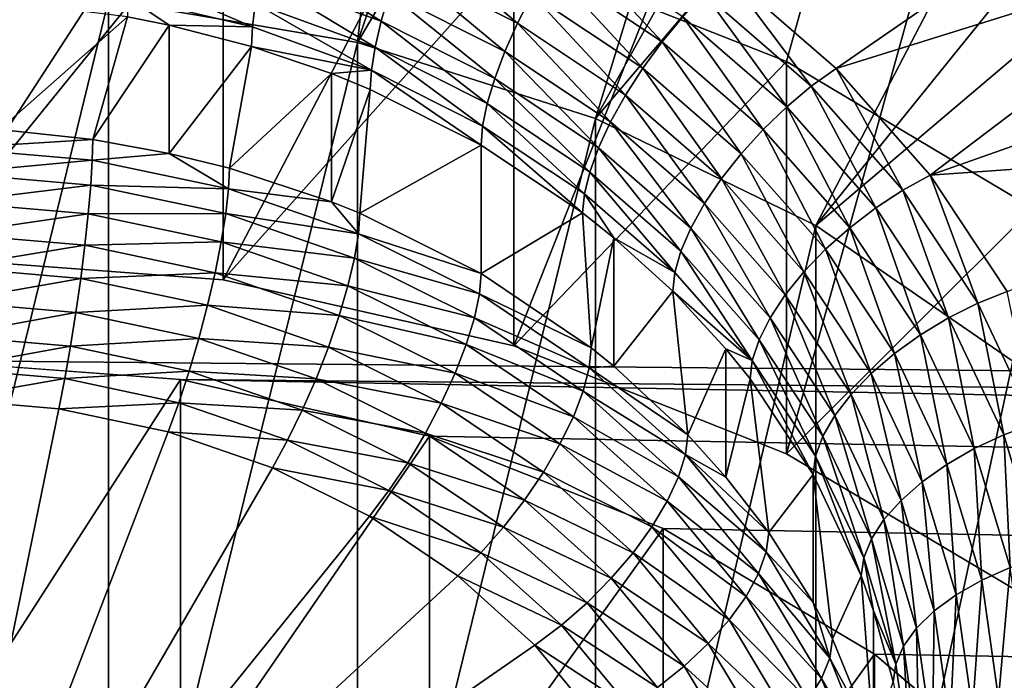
# Model space of a CAD drawing. Extents: x 4 to 899, y 7 to 454.
# Tile 621 of 656: x 319.073 to 320.071, y 335.628 to 336.297. Entities that reach past the tile are written whole.
import ezdxf

# ---------------------------------------------------------------- set-up
doc = ezdxf.new("R2010")
doc.units = 0

msp = doc.modelspace()

# ---------------------------------------------------------------- linework, layer by layer
for points in [[(6.475002, 9.661072, 439.718628), (897.474976, 453.190216, 162.570862), (6.475001, 453.190216, 162.570862)], [(897.474976, 9.661072, 439.718628), (897.474976, 453.190216, 162.570862), (6.475002, 9.661072, 439.718628)], [(5.474985, 119.231735, 365.355408), (5.474985, 449.692596, 158.860535), (380.81134, 450.540619, 158.330627)], [(5.474985, 119.231735, 365.355408), (380.81134, 450.540619, 158.330627), (380.81134, 119.231735, 365.355408)], [(5.474985, 260.570923, 277.036865), (423.928986, 260.570923, 277.036865), (5.474985, 404.455475, 187.127823)], [(5.474985, 404.455475, 187.127823), (423.928986, 260.570923, 277.036865), (423.928986, 404.455475, 187.127823)], [(423.928986, 404.450165, 187.119339), (423.928986, 260.565613, 277.028381), (5.474985, 404.450165, 187.119339)], [(5.474985, 404.450165, 187.119339), (423.928986, 260.565613, 277.028381), (5.474985, 260.565613, 277.028381)], [(288.342865, 262.483551, 0.897724), (288.342865, 341.958557, 0.897724), (323.096436, 262.483551, 0.897724)], [(323.096436, 262.483551, 0.897724), (288.342865, 341.958557, 0.897724), (323.096436, 341.958557, 0.897724)], [(288.342865, 341.958557, 1.697724), (288.342865, 262.483551, 1.697724), (323.096436, 262.483551, 1.697724)], [(288.342865, 341.958557, 1.697724), (323.096436, 262.483551, 1.697724), (323.096436, 341.958557, 1.697724)], [(302.224976, 338.955231, 153.64238), (318.100006, 336.254669, 155.32988), (320.600006, 338.955231, 153.64238)], [(320.600006, 338.955231, 153.64238), (318.100006, 336.254669, 155.32988), (318.376434, 336.363983, 155.261566)], [(320.600006, 338.955231, 153.64238), (319.573517, 336.363983, 155.261566), (319.849976, 336.254669, 155.32988)], [(320.600006, 338.955231, 153.64238), (319.849976, 336.254669, 155.32988), (320.099854, 336.106293, 155.422607)], [(320.600006, 338.5578, 153.006348), (318.376434, 335.966553, 154.625534), (302.224976, 338.5578, 153.006348)], [(320.600006, 338.5578, 153.006348), (318.671112, 336.033508, 154.583694), (318.376434, 335.966553, 154.625534)], [(318.975006, 336.056061, 154.569611), (318.671112, 336.033508, 154.583694), (320.600006, 338.5578, 153.006348)], [(320.600006, 338.5578, 153.006348), (319.27887, 336.033508, 154.583694), (318.975006, 336.056061, 154.569611)], [(320.600006, 338.5578, 153.006348), (319.573517, 335.966553, 154.625534), (319.27887, 336.033508, 154.583694)], [(319.849976, 335.857239, 154.693848), (319.573517, 335.966553, 154.625534), (320.600006, 338.5578, 153.006348)], [(320.600006, 338.5578, 153.006348), (320.099854, 335.708832, 154.786575), (319.849976, 335.857239, 154.693848)], [(584.714539, 335.932465, 154.842499), (606.974976, 338.326324, 153.346664), (296.974976, 338.326324, 153.346664)], [(583.497803, 334.900604, 155.487274), (583.56543, 335.114807, 155.353455), (296.974976, 338.326324, 153.346664)], [(583.56543, 335.114807, 155.353455), (583.675964, 335.315765, 155.227875), (296.974976, 338.326324, 153.346664)], [(296.974976, 338.326324, 153.346664), (583.675964, 335.315765, 155.227875), (583.825928, 335.497375, 155.11438)], [(296.974976, 338.326324, 153.346664), (583.825928, 335.497375, 155.11438), (584.010803, 335.654175, 155.016403)], [(584.010803, 335.654175, 155.016403), (584.224976, 335.781372, 154.936935), (296.974976, 338.326324, 153.346664)], [(296.974976, 338.326324, 153.346664), (584.224976, 335.781372, 154.936935), (584.461975, 335.875061, 154.878372)], [(296.974976, 338.326324, 153.346664), (584.461975, 335.875061, 154.878372), (584.714539, 335.932465, 154.842499)], [(584.714539, 333.426971, 156.408112), (584.461975, 333.484375, 156.372253), (296.974976, 338.326324, 153.346664)], [(296.974976, 338.326324, 153.346664), (584.461975, 333.484375, 156.372253), (584.224976, 333.578064, 156.31369)], [(296.974976, 338.326324, 153.346664), (584.224976, 333.578064, 156.31369), (584.010803, 333.705261, 156.234222)], [(583.56543, 334.244629, 155.897171), (583.497803, 334.458832, 155.763336), (296.974976, 338.326324, 153.346664)], [(296.974976, 338.326324, 153.346664), (583.497803, 334.458832, 155.763336), (583.474976, 334.679718, 155.625305)], [(296.974976, 338.326324, 153.346664), (583.474976, 334.679718, 155.625305), (583.497803, 334.900604, 155.487274)], [(296.974976, 338.326324, 153.346664), (318.974976, 335.951782, 154.830429), (584.714539, 333.426971, 156.408112)], [(584.010803, 333.705261, 156.234222), (583.825928, 333.862061, 156.136246), (296.974976, 338.326324, 153.346664)], [(296.974976, 338.326324, 153.346664), (583.825928, 333.862061, 156.136246), (583.675964, 334.043671, 156.022751)], [(296.974976, 338.326324, 153.346664), (583.675964, 334.043671, 156.022751), (583.56543, 334.244629, 155.897171)], [(606.974976, 337.902405, 152.668213), (319.235474, 335.508514, 154.164062), (296.974976, 337.902405, 152.668213)], [(296.974976, 337.902405, 152.668213), (319.235474, 335.508514, 154.164062), (318.974976, 335.527863, 154.151993)], [(606.974976, 337.902405, 152.668213), (319.488007, 335.451141, 154.199936), (319.235474, 335.508514, 154.164062)], [(584.974976, 335.527863, 154.151993), (319.488007, 335.451141, 154.199936), (606.974976, 337.902405, 152.668213)], [(319.162689, 336.316925, 155.290985), (319.531067, 337.318268, 154.665268), (319.415161, 336.273926, 155.317841)], [(319.415161, 336.273926, 155.317841), (319.531067, 337.318268, 154.665268), (319.752136, 337.272705, 154.693741)], [(319.415161, 336.273926, 155.317841), (319.752136, 337.272705, 154.693741), (319.96817, 337.212219, 154.731552)], [(319.415161, 336.273926, 155.317841), (319.96817, 337.212219, 154.731552), (319.656189, 336.197174, 155.365814)], [(319.656189, 336.197174, 155.365814), (319.96817, 337.212219, 154.731552), (320.177765, 337.137177, 154.778442)], [(319.656189, 336.197174, 155.365814), (320.177765, 337.137177, 154.778442), (320.379547, 337.048065, 154.834122)], [(319.656189, 336.197174, 155.365814), (320.379547, 337.048065, 154.834122), (319.879608, 336.088593, 155.433655)], [(319.879608, 336.088593, 155.433655), (320.379547, 337.048065, 154.834122), (320.572205, 336.945465, 154.898224)], [(319.879608, 336.088593, 155.433655), (320.572205, 336.945465, 154.898224), (320.754547, 336.830078, 154.970337)], [(320.754547, 336.830078, 154.970337), (320.07959, 335.95105, 155.519608), (319.879608, 336.088593, 155.433655)], [(319.90033, 336.247803, 156.683762), (320.217682, 336.466888, 156.492661), (319.789001, 336.344482, 156.623352)], [(319.90033, 336.247803, 156.683762), (320.304749, 336.374207, 156.550568), (320.217682, 336.466888, 156.492661)], [(318.975006, 336.056061, 154.569611), (319.27887, 336.430939, 155.219742), (318.975006, 336.453491, 155.205643)], [(319.27887, 336.033508, 154.583694), (319.27887, 336.430939, 155.219742), (318.975006, 336.056061, 154.569611)], [(319.27887, 336.033508, 154.583694), (319.573517, 336.363983, 155.261566), (319.27887, 336.430939, 155.219742)], [(319.577209, 336.293701, 156.594406), (319.469299, 336.384613, 156.561493), (319.457397, 336.354004, 156.556732)], [(319.592072, 336.322845, 156.600098), (319.469299, 336.384613, 156.561493), (319.577209, 336.293701, 156.594406)], [(319.438904, 336.295532, 156.531845), (319.321808, 336.369568, 156.518311), (319.315735, 336.340271, 156.503891)], [(319.447174, 336.324036, 156.546753), (319.321808, 336.369568, 156.518311), (319.438904, 336.295532, 156.531845)], [(319.723877, 336.27478, 156.64859), (319.626434, 336.379242, 156.595795), (319.608643, 336.351624, 156.600571)], [(319.744904, 336.300232, 156.645157), (319.626434, 336.379242, 156.595795), (319.723877, 336.27478, 156.64859)], [(319.995819, 336.139648, 156.751358), (320.304749, 336.374207, 156.550568), (319.90033, 336.247803, 156.683762)], [(319.995819, 336.139648, 156.751358), (320.382233, 336.275635, 156.612167), (320.304749, 336.374207, 156.550568)], [(319.573517, 335.966553, 154.625534), (319.573517, 336.363983, 155.261566), (319.27887, 336.033508, 154.583694)], [(319.573517, 335.966553, 154.625534), (319.849976, 336.254669, 155.32988), (319.573517, 336.363983, 155.261566)], [(319.564453, 336.265015, 156.583633), (319.457397, 336.354004, 156.556732), (319.447174, 336.324036, 156.546753)], [(319.577209, 336.293701, 156.594406), (319.457397, 336.354004, 156.556732), (319.564453, 336.265015, 156.583633)], [(319.704315, 336.248016, 156.646866), (319.608643, 336.351624, 156.600571), (319.592072, 336.322845, 156.600098)], [(319.723877, 336.27478, 156.64859), (319.608643, 336.351624, 156.600571), (319.704315, 336.248016, 156.646866)], [(319.182251, 336.319916, 156.442856), (319.308563, 336.289856, 156.461639), (319.18396, 336.343781, 156.465897)], [(319.18396, 336.343781, 156.465897), (319.308563, 336.289856, 156.461639), (319.311279, 336.313446, 156.484833)], [(319.432831, 336.269318, 156.512421), (319.315735, 336.340271, 156.503891), (319.311279, 336.313446, 156.484833)], [(319.438904, 336.295532, 156.531845), (319.315735, 336.340271, 156.503891), (319.432831, 336.269318, 156.512421)], [(319.766815, 336.3237, 156.636673), (319.875092, 336.229645, 156.695435), (319.789001, 336.344482, 156.623352)], [(319.789001, 336.344482, 156.623352), (319.875092, 336.229645, 156.695435), (319.90033, 336.247803, 156.683762)], [(319.162689, 336.316925, 155.290985), (318.905365, 335.265167, 153.589844), (318.905365, 336.325012, 155.285934)], [(319.181702, 336.30011, 156.416229), (319.224182, 336.291656, 156.421509), (319.182251, 336.319916, 156.442856)], [(319.182251, 336.319916, 156.442856), (319.224182, 336.291656, 156.421509), (319.308563, 336.289856, 156.461639)], [(319.554138, 336.237579, 156.568069), (319.447174, 336.324036, 156.546753), (319.438904, 336.295532, 156.531845)], [(319.564453, 336.265015, 156.583633), (319.447174, 336.324036, 156.546753), (319.554138, 336.237579, 156.568069)], [(319.686737, 336.220673, 156.640045), (319.592072, 336.322845, 156.600098), (319.577209, 336.293701, 156.594406)], [(319.704315, 336.248016, 156.646866), (319.592072, 336.322845, 156.600098), (319.686737, 336.220673, 156.640045)], [(319.744904, 336.300232, 156.645157), (319.850189, 336.208801, 156.702301), (319.766815, 336.3237, 156.636673)], [(319.766815, 336.3237, 156.636673), (319.850189, 336.208801, 156.702301), (319.875092, 336.229645, 156.695435)], [(319.162689, 336.316925, 155.290985), (319.162689, 335.25708, 153.594894), (318.905365, 335.265167, 153.589844)], [(319.052216, 336.315887, 156.406372), (319.052216, 336.185883, 156.198303), (319.181702, 336.30011, 156.416229)], [(319.415161, 336.273926, 155.317841), (319.162689, 335.25708, 153.594894), (319.162689, 336.316925, 155.290985)], [(319.429138, 336.246063, 156.488998), (319.311279, 336.313446, 156.484833), (319.308563, 336.289856, 156.461639)], [(319.432831, 336.269318, 156.512421), (319.311279, 336.313446, 156.484833), (319.429138, 336.246063, 156.488998)], [(319.181702, 336.30011, 156.416229), (319.052216, 336.185883, 156.198303), (319.146637, 336.175812, 156.204575)], [(319.181702, 336.30011, 156.416229), (319.146637, 336.175812, 156.204575), (319.224182, 336.291656, 156.421509)], [(319.723877, 336.27478, 156.64859), (319.826294, 336.185822, 156.704163), (319.744904, 336.300232, 156.645157)], [(319.744904, 336.300232, 156.645157), (319.826294, 336.185822, 156.704163), (319.850189, 336.208801, 156.702301)], [(319.224182, 336.291656, 156.421509), (319.146637, 336.175812, 156.204575), (319.224182, 336.161652, 156.213425)], [(319.224182, 336.291656, 156.421509), (319.224182, 336.161652, 156.213425), (319.307648, 336.270111, 156.434967)], [(319.224182, 336.291656, 156.421509), (319.307648, 336.270111, 156.434967), (319.308563, 336.289856, 156.461639)], [(319.308563, 336.289856, 156.461639), (319.307648, 336.270111, 156.434967), (319.429138, 336.246063, 156.488998)], [(319.54657, 336.212097, 156.548172), (319.438904, 336.295532, 156.531845), (319.432831, 336.269318, 156.512421)], [(319.554138, 336.237579, 156.568069), (319.438904, 336.295532, 156.531845), (319.54657, 336.212097, 156.548172)], [(319.671661, 336.193542, 156.628296), (319.577209, 336.293701, 156.594406), (319.564453, 336.265015, 156.583633)], [(319.686737, 336.220673, 156.640045), (319.577209, 336.293701, 156.594406), (319.671661, 336.193542, 156.628296)], [(319.415161, 336.273926, 155.317841), (319.415161, 335.214081, 153.62175), (319.162689, 335.25708, 153.594894)], [(319.307648, 336.270111, 156.434967), (319.224182, 336.161652, 156.213425), (319.285095, 336.146606, 156.222839)], [(319.307648, 336.270111, 156.434967), (319.285095, 336.146606, 156.222839), (319.38855, 336.242493, 156.452225)], [(319.429138, 336.246063, 156.488998), (319.307648, 336.270111, 156.434967), (319.38855, 336.242493, 156.452225)], [(319.656189, 336.197174, 155.365814), (319.415161, 335.214081, 153.62175), (319.415161, 336.273926, 155.317841)], [(319.704315, 336.248016, 156.646866), (319.804047, 336.161377, 156.700989), (319.723877, 336.27478, 156.64859)], [(319.723877, 336.27478, 156.64859), (319.804047, 336.161377, 156.700989), (319.826294, 336.185822, 156.704163)], [(319.995819, 336.139648, 156.751358), (320.449554, 336.171814, 156.677048), (320.382233, 336.275635, 156.612167)], [(319.541931, 336.189331, 156.524475), (319.432831, 336.269318, 156.512421), (319.429138, 336.246063, 156.488998)], [(319.54657, 336.212097, 156.548172), (319.432831, 336.269318, 156.512421), (319.541931, 336.189331, 156.524475)], [(319.659485, 336.167328, 156.611969), (319.564453, 336.265015, 156.583633), (319.554138, 336.237579, 156.568069)], [(319.671661, 336.193542, 156.628296), (319.564453, 336.265015, 156.583633), (319.659485, 336.167328, 156.611969)], [(319.849976, 335.857239, 154.693848), (319.849976, 336.254669, 155.32988), (319.573517, 335.966553, 154.625534)], [(319.849976, 335.857239, 154.693848), (320.099854, 336.106293, 155.422607), (319.849976, 336.254669, 155.32988)], [(319.38855, 336.242493, 156.452225), (319.285095, 336.146606, 156.222839), (319.38855, 336.112488, 156.244156)], [(319.429138, 336.246063, 156.488998), (319.38855, 336.242493, 156.452225), (319.427887, 336.226471, 156.46225)], [(319.38855, 336.242493, 156.452225), (319.38855, 336.112488, 156.244156), (319.427887, 336.226471, 156.46225)], [(319.540375, 336.169861, 156.49762), (319.429138, 336.246063, 156.488998), (319.427887, 336.226471, 156.46225)], [(319.541931, 336.189331, 156.524475), (319.429138, 336.246063, 156.488998), (319.540375, 336.169861, 156.49762)], [(319.686737, 336.220673, 156.640045), (319.784088, 336.136139, 156.692856), (319.704315, 336.248016, 156.646866)], [(319.704315, 336.248016, 156.646866), (319.784088, 336.136139, 156.692856), (319.804047, 336.161377, 156.700989)], [(319.967987, 336.12442, 156.761185), (319.90033, 336.247803, 156.683762), (319.875092, 336.229645, 156.695435)], [(319.995819, 336.139648, 156.751358), (319.90033, 336.247803, 156.683762), (319.967987, 336.12442, 156.761185)], [(319.650513, 336.142792, 156.591492), (319.554138, 336.237579, 156.568069), (319.54657, 336.212097, 156.548172)], [(319.659485, 336.167328, 156.611969), (319.554138, 336.237579, 156.568069), (319.650513, 336.142792, 156.591492)], [(319.940521, 336.106476, 156.766235), (319.875092, 336.229645, 156.695435), (319.850189, 336.208801, 156.702301)], [(319.967987, 336.12442, 156.761185), (319.875092, 336.229645, 156.695435), (319.940521, 336.106476, 156.766235)], [(319.427887, 336.226471, 156.46225), (319.38855, 336.112488, 156.244156), (319.417236, 336.100952, 156.251358)], [(319.427887, 336.226471, 156.46225), (319.417236, 336.100952, 156.251358), (319.540375, 336.169861, 156.49762)], [(319.671661, 336.193542, 156.628296), (319.766937, 336.110779, 156.680008), (319.686737, 336.220673, 156.640045)], [(319.686737, 336.220673, 156.640045), (319.766937, 336.110779, 156.680008), (319.784088, 336.136139, 156.692856)], [(319.64505, 336.120575, 156.567429), (319.54657, 336.212097, 156.548172), (319.541931, 336.189331, 156.524475)], [(319.650513, 336.142792, 156.591492), (319.54657, 336.212097, 156.548172), (319.64505, 336.120575, 156.567429)], [(319.914154, 336.086304, 156.766357), (319.850189, 336.208801, 156.702301), (319.826294, 336.185822, 156.704163)], [(319.940521, 336.106476, 156.766235), (319.850189, 336.208801, 156.702301), (319.914154, 336.086304, 156.766357)], [(319.656189, 336.197174, 155.365814), (319.656189, 335.137329, 153.669724), (319.415161, 335.214081, 153.62175)], [(319.879608, 336.088593, 155.433655), (319.656189, 335.137329, 153.669724), (319.656189, 336.197174, 155.365814)], [(319.659485, 336.167328, 156.611969), (319.753082, 336.086029, 156.662766), (319.671661, 336.193542, 156.628296)], [(319.671661, 336.193542, 156.628296), (319.753082, 336.086029, 156.662766), (319.766937, 336.110779, 156.680008)], [(319.004608, 336.167053, 156.169113), (319.146637, 336.175812, 156.204575), (319.052216, 336.185883, 156.198303)], [(319.643188, 336.101288, 156.540466), (319.541931, 336.189331, 156.524475), (319.540375, 336.169861, 156.49762)], [(319.64505, 336.120575, 156.567429), (319.541931, 336.189331, 156.524475), (319.643188, 336.101288, 156.540466)], [(319.889618, 336.064453, 156.761551), (319.826294, 336.185822, 156.704163), (319.804047, 336.161377, 156.700989)], [(319.914154, 336.086304, 156.766357), (319.826294, 336.185822, 156.704163), (319.889618, 336.064453, 156.761551)], [(319.004608, 336.167053, 156.169113), (319.146118, 336.154877, 156.176712), (319.146637, 336.175812, 156.204575)], [(319.146118, 336.154877, 156.176712), (319.224182, 336.161652, 156.213425), (319.146637, 336.175812, 156.204575)], [(319.540375, 336.169861, 156.49762), (319.417236, 336.100952, 156.251358), (319.540375, 336.039856, 156.289551)], [(319.540375, 336.169861, 156.49762), (319.540375, 336.039856, 156.289551), (319.643188, 336.101288, 156.540466)], [(320.073853, 336.02182, 156.824982), (320.449554, 336.171814, 156.677048), (319.995819, 336.139648, 156.751358)], [(319.004333, 336.141571, 156.145325), (319.146118, 336.154877, 156.176712), (319.004608, 336.167053, 156.169113)], [(319.146118, 336.154877, 156.176712), (319.284149, 336.125732, 156.194916), (319.224182, 336.161652, 156.213425)], [(319.284149, 336.125732, 156.194916), (319.285095, 336.146606, 156.222839), (319.224182, 336.161652, 156.213425)], [(319.650513, 336.142792, 156.591492), (319.74292, 336.062561, 156.641617), (319.659485, 336.167328, 156.611969)], [(319.659485, 336.167328, 156.611969), (319.74292, 336.062561, 156.641617), (319.753082, 336.086029, 156.662766)], [(319.867584, 336.041565, 156.751968), (319.804047, 336.161377, 156.700989), (319.784088, 336.136139, 156.692856)], [(319.889618, 336.064453, 156.761551), (319.804047, 336.161377, 156.700989), (319.867584, 336.041565, 156.751968)], [(319.004333, 336.141571, 156.145325), (319.144562, 336.129486, 156.152863), (319.146118, 336.154877, 156.176712)], [(319.144562, 336.129486, 156.152863), (319.284149, 336.125732, 156.194916), (319.146118, 336.154877, 156.176712)], [(319.003906, 336.112335, 156.126343), (319.144562, 336.129486, 156.152863), (319.004333, 336.141571, 156.145325)], [(319.284149, 336.125732, 156.194916), (319.38855, 336.112488, 156.244156), (319.285095, 336.146606, 156.222839)], [(319.64505, 336.120575, 156.567429), (319.736694, 336.040985, 156.617157), (319.650513, 336.142792, 156.591492)], [(319.650513, 336.142792, 156.591492), (319.736694, 336.040985, 156.617157), (319.74292, 336.062561, 156.641617)], [(319.848663, 336.018219, 156.737854), (319.784088, 336.136139, 156.692856), (319.766937, 336.110779, 156.680008)], [(319.867584, 336.041565, 156.751968), (319.784088, 336.136139, 156.692856), (319.848663, 336.018219, 156.737854)], [(320.043915, 336.009796, 156.832809), (319.995819, 336.139648, 156.751358), (319.967987, 336.12442, 156.761185)], [(320.073853, 336.02182, 156.824982), (319.995819, 336.139648, 156.751358), (320.043915, 336.009796, 156.832809)], [(319.003906, 336.112335, 156.126343), (319.142029, 336.100433, 156.133759), (319.144562, 336.129486, 156.152863)], [(319.142029, 336.100433, 156.133759), (319.281372, 336.100616, 156.170914), (319.144562, 336.129486, 156.152863)], [(319.144562, 336.129486, 156.152863), (319.281372, 336.100616, 156.170914), (319.284149, 336.125732, 156.194916)], [(319.281372, 336.100616, 156.170914), (319.415894, 336.080261, 156.223343), (319.284149, 336.125732, 156.194916)], [(319.284149, 336.125732, 156.194916), (319.415894, 336.080261, 156.223343), (319.38855, 336.112488, 156.244156)], [(319.643188, 336.101288, 156.540466), (319.675018, 336.075989, 156.55629), (319.64505, 336.120575, 156.567429)], [(319.64505, 336.120575, 156.567429), (319.675018, 336.075989, 156.55629), (319.736694, 336.040985, 156.617157)], [(320.014343, 335.995026, 156.835861), (319.967987, 336.12442, 156.761185), (319.940521, 336.106476, 156.766235)], [(320.043915, 336.009796, 156.832809), (319.967987, 336.12442, 156.761185), (320.014343, 335.995026, 156.835861)], [(319.003296, 336.080231, 156.112717), (319.142029, 336.100433, 156.133759), (319.003906, 336.112335, 156.126343)], [(319.415894, 336.080261, 156.223343), (319.417236, 336.100952, 156.251358), (319.38855, 336.112488, 156.244156)], [(319.833374, 335.995056, 156.719604), (319.766937, 336.110779, 156.680008), (319.753082, 336.086029, 156.662766)], [(319.848663, 336.018219, 156.737854), (319.766937, 336.110779, 156.680008), (319.833374, 335.995056, 156.719604)], [(319.003296, 336.080231, 156.112717), (319.138611, 336.068604, 156.11998), (319.142029, 336.100433, 156.133759)], [(319.138611, 336.068604, 156.11998), (319.276794, 336.071991, 156.151535), (319.142029, 336.100433, 156.133759)], [(319.142029, 336.100433, 156.133759), (319.276794, 336.071991, 156.151535), (319.281372, 336.100616, 156.170914)], [(319.276794, 336.071991, 156.151535), (319.411896, 336.055542, 156.199081), (319.281372, 336.100616, 156.170914)], [(319.281372, 336.100616, 156.170914), (319.411896, 336.055542, 156.199081), (319.415894, 336.080261, 156.223343)], [(319.415894, 336.080261, 156.223343), (319.540375, 336.039856, 156.289551), (319.417236, 336.100952, 156.251358)], [(319.643188, 336.101288, 156.540466), (319.540375, 336.039856, 156.289551), (319.652008, 335.964478, 156.336639)], [(319.643188, 336.101288, 156.540466), (319.652008, 335.964478, 156.336639), (319.675018, 336.075989, 156.55629)], [(320.099854, 335.708832, 154.786575), (320.099854, 336.106293, 155.422607), (319.849976, 335.857239, 154.693848)], [(319.985962, 335.977905, 156.834091), (319.940521, 336.106476, 156.766235), (319.914154, 336.086304, 156.766357)], [(320.014343, 335.995026, 156.835861), (319.940521, 336.106476, 156.766235), (319.985962, 335.977905, 156.834091)], [(319.002563, 336.046295, 156.104858), (319.138611, 336.068604, 156.11998), (319.003296, 336.080231, 156.112717)], [(319.411896, 336.055542, 156.199081), (319.538666, 336.019318, 156.261414), (319.415894, 336.080261, 156.223343)], [(319.415894, 336.080261, 156.223343), (319.538666, 336.019318, 156.261414), (319.540375, 336.039856, 156.289551)], [(319.879608, 336.088593, 155.433655), (319.879608, 335.028748, 153.737564), (319.656189, 335.137329, 153.669724)], [(319.822174, 335.972778, 156.697723), (319.753082, 336.086029, 156.662766), (319.74292, 336.062561, 156.641617)], [(319.833374, 335.995056, 156.719604), (319.753082, 336.086029, 156.662766), (319.822174, 335.972778, 156.697723)], [(320.07959, 335.95105, 155.519608), (319.879608, 335.028748, 153.737564), (319.879608, 336.088593, 155.433655)], [(319.959534, 335.958893, 156.827515), (319.914154, 336.086304, 156.766357), (319.889618, 336.064453, 156.761551)], [(319.985962, 335.977905, 156.834091), (319.914154, 336.086304, 156.766357), (319.959534, 335.958893, 156.827515)], [(319.138611, 336.068604, 156.11998), (319.270599, 336.040741, 156.13739), (319.276794, 336.071991, 156.151535)], [(319.270599, 336.040741, 156.13739), (319.405396, 336.027588, 156.179291), (319.276794, 336.071991, 156.151535)], [(319.276794, 336.071991, 156.151535), (319.405396, 336.027588, 156.179291), (319.411896, 336.055542, 156.199081)], [(319.675018, 336.075989, 156.55629), (319.652008, 335.964478, 156.336639), (319.675018, 335.945953, 156.348206)], [(319.675018, 336.075989, 156.55629), (319.675018, 335.945953, 156.348206), (319.734589, 336.021942, 156.590057)], [(319.675018, 336.075989, 156.55629), (319.734589, 336.021942, 156.590057), (319.736694, 336.040985, 156.617157)], [(319.002563, 336.046295, 156.104858), (319.134369, 336.034943, 156.111954), (319.138611, 336.068604, 156.11998)], [(319.134369, 336.034943, 156.111954), (319.270599, 336.040741, 156.13739), (319.138611, 336.068604, 156.11998)], [(319.815308, 335.951935, 156.672806), (319.74292, 336.062561, 156.641617), (319.736694, 336.040985, 156.617157)], [(319.822174, 335.972778, 156.697723), (319.74292, 336.062561, 156.641617), (319.815308, 335.951935, 156.672806)], [(319.935822, 335.938538, 156.816345), (319.889618, 336.064453, 156.761551), (319.867584, 336.041565, 156.751968)], [(319.959534, 335.958893, 156.827515), (319.889618, 336.064453, 156.761551), (319.935822, 335.938538, 156.816345)], [(319.405396, 336.027588, 156.179291), (319.533569, 335.995148, 156.236801), (319.411896, 336.055542, 156.199081)], [(319.411896, 336.055542, 156.199081), (319.533569, 335.995148, 156.236801), (319.538666, 336.019318, 156.261414)], [(319.001709, 336.011475, 156.103027), (319.134369, 336.034943, 156.111954), (319.002563, 336.046295, 156.104858)], [(319.134369, 336.034943, 156.111954), (319.262939, 336.007812, 156.128906), (319.270599, 336.040741, 156.13739)], [(319.262939, 336.007812, 156.128906), (319.396545, 335.997253, 156.164566), (319.270599, 336.040741, 156.13739)], [(319.270599, 336.040741, 156.13739), (319.396545, 335.997253, 156.164566), (319.405396, 336.027588, 156.179291)], [(319.736694, 336.040985, 156.617157), (319.734589, 336.021942, 156.590057), (319.815308, 335.951935, 156.672806)], [(319.915466, 335.917358, 156.800858), (319.867584, 336.041565, 156.751968), (319.848663, 336.018219, 156.737854)], [(319.935822, 335.938538, 156.816345), (319.867584, 336.041565, 156.751968), (319.915466, 335.917358, 156.800858)], [(319.001709, 336.011475, 156.103027), (319.129486, 336.000488, 156.109894), (319.134369, 336.034943, 156.111954)], [(319.129486, 336.000488, 156.109894), (319.262939, 336.007812, 156.128906), (319.134369, 336.034943, 156.111954)], [(319.538666, 336.019318, 156.261414), (319.652008, 335.964478, 156.336639), (319.540375, 336.039856, 156.289551)], [(319.396545, 335.997253, 156.164566), (319.525238, 335.968109, 156.216446), (319.405396, 336.027588, 156.179291)], [(319.405396, 336.027588, 156.179291), (319.525238, 335.968109, 156.216446), (319.533569, 335.995148, 156.236801)], [(319.734589, 336.021942, 156.590057), (319.675018, 335.945953, 156.348206), (319.749847, 335.876434, 156.391663)], [(319.734589, 336.021942, 156.590057), (319.749847, 335.876434, 156.391663), (319.788391, 335.963684, 156.62645)], [(319.815308, 335.951935, 156.672806), (319.734589, 336.021942, 156.590057), (319.788391, 335.963684, 156.62645)], [(320.101532, 335.887756, 156.909058), (320.073853, 336.02182, 156.824982), (320.043915, 336.009796, 156.832809)], [(319.000793, 335.976898, 156.107269), (319.129486, 336.000488, 156.109894), (319.001709, 336.011475, 156.103027)], [(319.533569, 335.995148, 156.236801), (319.649963, 335.944183, 156.308365), (319.538666, 336.019318, 156.261414)], [(319.538666, 336.019318, 156.261414), (319.649963, 335.944183, 156.308365), (319.652008, 335.964478, 156.336639)], [(319.898987, 335.895996, 156.781509), (319.848663, 336.018219, 156.737854), (319.833374, 335.995056, 156.719604)], [(319.915466, 335.917358, 156.800858), (319.848663, 336.018219, 156.737854), (319.898987, 335.895996, 156.781509)], [(319.000793, 335.976898, 156.107269), (319.124054, 335.966278, 156.113907), (319.129486, 336.000488, 156.109894)], [(319.124054, 335.966278, 156.113907), (319.254089, 335.974182, 156.126328), (319.129486, 336.000488, 156.109894)], [(319.129486, 336.000488, 156.109894), (319.254089, 335.974182, 156.126328), (319.262939, 336.007812, 156.128906)], [(319.254089, 335.974182, 156.126328), (319.385651, 335.965424, 156.15538), (319.262939, 336.007812, 156.128906)], [(319.262939, 336.007812, 156.128906), (319.385651, 335.965424, 156.15538), (319.396545, 335.997253, 156.164566)], [(320.070343, 335.876373, 156.910004), (320.043915, 336.009796, 156.832809), (320.014343, 335.995026, 156.835861)], [(320.101532, 335.887756, 156.909058), (320.043915, 336.009796, 156.832809), (320.070343, 335.876373, 156.910004)], [(319.385651, 335.965424, 156.15538), (319.513916, 335.938995, 156.200974), (319.396545, 335.997253, 156.164566)], [(319.396545, 335.997253, 156.164566), (319.513916, 335.938995, 156.200974), (319.525238, 335.968109, 156.216446)], [(319.525238, 335.968109, 156.216446), (319.643829, 335.920715, 156.283325), (319.533569, 335.995148, 156.236801)], [(319.533569, 335.995148, 156.236801), (319.643829, 335.920715, 156.283325), (319.649963, 335.944183, 156.308365)], [(319.886902, 335.875, 156.75882), (319.833374, 335.995056, 156.719604), (319.822174, 335.972778, 156.697723)], [(319.898987, 335.895996, 156.781509), (319.833374, 335.995056, 156.719604), (319.886902, 335.875, 156.75882)], [(320.040436, 335.862488, 156.906204), (320.014343, 335.995026, 156.835861), (319.985962, 335.977905, 156.834091)], [(320.070343, 335.876373, 156.910004), (320.014343, 335.995026, 156.835861), (320.040436, 335.862488, 156.906204)], [(318.999786, 335.943573, 156.117462), (319.124054, 335.966278, 156.113907), (319.000793, 335.976898, 156.107269)], [(319.124054, 335.966278, 156.113907), (319.244293, 335.940918, 156.129761), (319.254089, 335.974182, 156.126328)], [(319.244293, 335.940918, 156.129761), (319.373016, 335.933105, 156.151993), (319.254089, 335.974182, 156.126328)], [(319.254089, 335.974182, 156.126328), (319.373016, 335.933105, 156.151993), (319.385651, 335.965424, 156.15538)], [(319.879517, 335.85495, 156.733414), (319.822174, 335.972778, 156.697723), (319.815308, 335.951935, 156.672806)], [(319.886902, 335.875, 156.75882), (319.822174, 335.972778, 156.697723), (319.879517, 335.85495, 156.733414)], [(320.012604, 335.846497, 156.897751), (319.985962, 335.977905, 156.834091), (319.959534, 335.958893, 156.827515)], [(320.040436, 335.862488, 156.906204), (319.985962, 335.977905, 156.834091), (320.012604, 335.846497, 156.897751)], [(318.999786, 335.943573, 156.117462), (319.118286, 335.93338, 156.123825), (319.124054, 335.966278, 156.113907)], [(319.118286, 335.93338, 156.123825), (319.244293, 335.940918, 156.129761), (319.124054, 335.966278, 156.113907)], [(319.373016, 335.933105, 156.151993), (319.5, 335.908691, 156.190842), (319.385651, 335.965424, 156.15538)], [(319.385651, 335.965424, 156.15538), (319.5, 335.908691, 156.190842), (319.513916, 335.938995, 156.200974)], [(319.633881, 335.894775, 156.262283), (319.525238, 335.968109, 156.216446), (319.513916, 335.938995, 156.200974)], [(319.633881, 335.894775, 156.262283), (319.643829, 335.920715, 156.283325), (319.525238, 335.968109, 156.216446)], [(319.649963, 335.944183, 156.308365), (319.675018, 335.945953, 156.348206), (319.652008, 335.964478, 156.336639)], [(319.788391, 335.963684, 156.62645), (319.749847, 335.876434, 156.391663), (319.788391, 335.833679, 156.418381)], [(319.788391, 335.963684, 156.62645), (319.788391, 335.833679, 156.418381), (319.812988, 335.933136, 156.645538)], [(319.815308, 335.951935, 156.672806), (319.788391, 335.963684, 156.62645), (319.812988, 335.933136, 156.645538)], [(584.714539, 333.426971, 156.408112), (318.974976, 335.951782, 154.830429), (319.235474, 335.932465, 154.842499)], [(318.974976, 335.951782, 154.830429), (318.974976, 335.527863, 154.151993), (319.235474, 335.932465, 154.842499)], [(319.877045, 335.836395, 156.705978), (319.815308, 335.951935, 156.672806), (319.812988, 335.933136, 156.645538)], [(319.879517, 335.85495, 156.733414), (319.815308, 335.951935, 156.672806), (319.877045, 335.836395, 156.705978)], [(320.07959, 335.95105, 155.519608), (320.07959, 334.891205, 153.823517), (319.879608, 335.028748, 153.737564)], [(319.98761, 335.828827, 156.884888), (319.959534, 335.958893, 156.827515), (319.935822, 335.938538, 156.816345)], [(320.012604, 335.846497, 156.897751), (319.959534, 335.958893, 156.827515), (319.98761, 335.828827, 156.884888)], [(318.998749, 335.912506, 156.13327), (319.118286, 335.93338, 156.123825), (318.999786, 335.943573, 156.117462)], [(319.118286, 335.93338, 156.123825), (319.233856, 335.908966, 156.139069), (319.244293, 335.940918, 156.129761)], [(319.233856, 335.908966, 156.139069), (319.359039, 335.901276, 156.154526), (319.244293, 335.940918, 156.129761)], [(319.244293, 335.940918, 156.129761), (319.359039, 335.901276, 156.154526), (319.373016, 335.933105, 156.151993)], [(319.747498, 335.856384, 156.36322), (319.649963, 335.944183, 156.308365), (319.643829, 335.920715, 156.283325)], [(319.649963, 335.944183, 156.308365), (319.749847, 335.876434, 156.391663), (319.675018, 335.945953, 156.348206)], [(319.747498, 335.856384, 156.36322), (319.749847, 335.876434, 156.391663), (319.649963, 335.944183, 156.308365)], [(319.235474, 335.932465, 154.842499), (318.974976, 335.527863, 154.151993), (319.235474, 335.508514, 154.164062)], [(318.998749, 335.912506, 156.13327), (319.112305, 335.90274, 156.139389), (319.118286, 335.93338, 156.123825)], [(319.112305, 335.90274, 156.139389), (319.233856, 335.908966, 156.139069), (319.118286, 335.93338, 156.123825)], [(584.714539, 333.426971, 156.408112), (319.235474, 335.932465, 154.842499), (595.356018, 330.693909, 158.115936)], [(595.356018, 330.693909, 158.115936), (319.235474, 335.932465, 154.842499), (319.488007, 335.875061, 154.878372)], [(319.235474, 335.932465, 154.842499), (319.235474, 335.508514, 154.164062), (319.488007, 335.875061, 154.878372)], [(319.359039, 335.901276, 156.154526), (319.483826, 335.878113, 156.186371), (319.373016, 335.933105, 156.151993)], [(319.373016, 335.933105, 156.151993), (319.483826, 335.878113, 156.186371), (319.5, 335.908691, 156.190842)], [(319.620331, 335.867157, 156.245865), (319.513916, 335.938995, 156.200974), (319.5, 335.908691, 156.190842)], [(319.513916, 335.938995, 156.200974), (319.620331, 335.867157, 156.245865), (319.633881, 335.894775, 156.262283)], [(319.812988, 335.933136, 156.645538), (319.788391, 335.833679, 156.418381), (319.83194, 335.777435, 156.453506)], [(319.812988, 335.933136, 156.645538), (319.83194, 335.777435, 156.453506), (319.877045, 335.836395, 156.705978)], [(319.966156, 335.809998, 156.86795), (319.935822, 335.938538, 156.816345), (319.915466, 335.917358, 156.800858)], [(319.98761, 335.828827, 156.884888), (319.935822, 335.938538, 156.816345), (319.966156, 335.809998, 156.86795)], [(319.740509, 335.83371, 156.337692), (319.643829, 335.920715, 156.283325), (319.633881, 335.894775, 156.262283)], [(319.740509, 335.83371, 156.337692), (319.747498, 335.856384, 156.36322), (319.643829, 335.920715, 156.283325)], [(318.974976, 335.234375, 156.557022), (319.112305, 335.90274, 156.139389), (318.998749, 335.912506, 156.13327)], [(319.948792, 335.790497, 156.847427), (319.915466, 335.917358, 156.800858), (319.898987, 335.895996, 156.781509)], [(319.966156, 335.809998, 156.86795), (319.915466, 335.917358, 156.800858), (319.948792, 335.790497, 156.847427)], [(318.974976, 335.234375, 156.557022), (319.223083, 335.879364, 156.153992), (319.112305, 335.90274, 156.139389)], [(319.112305, 335.90274, 156.139389), (319.223083, 335.879364, 156.153992), (319.233856, 335.908966, 156.139069)], [(319.223083, 335.879364, 156.153992), (319.344147, 335.87088, 156.162872), (319.233856, 335.908966, 156.139069)], [(319.233856, 335.908966, 156.139069), (319.344147, 335.87088, 156.162872), (319.359039, 335.901276, 156.154526)], [(319.344147, 335.87088, 156.162872), (319.465973, 335.848206, 156.187683), (319.359039, 335.901276, 156.154526)], [(319.359039, 335.901276, 156.154526), (319.465973, 335.848206, 156.187683), (319.483826, 335.878113, 156.186371)], [(319.603638, 335.838715, 156.234573), (319.5, 335.908691, 156.190842), (319.483826, 335.878113, 156.186371)], [(319.603638, 335.838715, 156.234573), (319.620331, 335.867157, 156.245865), (319.5, 335.908691, 156.190842)], [(319.633881, 335.894775, 156.262283), (319.620331, 335.867157, 156.245865), (319.729095, 335.809082, 156.315826)], [(319.633881, 335.894775, 156.262283), (319.729095, 335.809082, 156.315826), (319.740509, 335.83371, 156.337692)], [(319.936066, 335.770874, 156.823868), (319.898987, 335.895996, 156.781509), (319.886902, 335.875, 156.75882)], [(319.948792, 335.790497, 156.847427), (319.898987, 335.895996, 156.781509), (319.936066, 335.770874, 156.823868)], [(320.070343, 335.876373, 156.910004), (320.107635, 335.752533, 156.987396), (320.101532, 335.887756, 156.909058)], [(319.328796, 335.842865, 156.176804), (319.223083, 335.879364, 156.153992), (318.974976, 335.234375, 156.557022)], [(319.223083, 335.879364, 156.153992), (319.328796, 335.842865, 156.176804), (319.344147, 335.87088, 156.162872)], [(319.488007, 335.875061, 154.878372), (319.235474, 335.508514, 154.164062), (319.488007, 335.451141, 154.199936)], [(319.328796, 335.842865, 156.176804), (319.44693, 335.819855, 156.194748), (319.344147, 335.87088, 156.162872)], [(319.344147, 335.87088, 156.162872), (319.44693, 335.819855, 156.194748), (319.465973, 335.848206, 156.187683)], [(319.58432, 335.810303, 156.228745), (319.483826, 335.878113, 156.186371), (319.465973, 335.848206, 156.187683)], [(319.58432, 335.810303, 156.228745), (319.603638, 335.838715, 156.234573), (319.483826, 335.878113, 156.186371)], [(595.356018, 330.693909, 158.115936), (319.488007, 335.875061, 154.878372), (319.725006, 335.781372, 154.936935)], [(319.488007, 335.875061, 154.878372), (319.488007, 335.451141, 154.199936), (319.725006, 335.781372, 154.936935)], [(319.747498, 335.856384, 156.36322), (319.788391, 335.833679, 156.418381), (319.749847, 335.876434, 156.391663)], [(319.928284, 335.751678, 156.797943), (319.886902, 335.875, 156.75882), (319.879517, 335.85495, 156.733414)], [(319.936066, 335.770874, 156.823868), (319.886902, 335.875, 156.75882), (319.928284, 335.751678, 156.797943)], [(320.040436, 335.862488, 156.906204), (320.076691, 335.742035, 156.981476), (320.070343, 335.876373, 156.910004)], [(320.070343, 335.876373, 156.910004), (320.076691, 335.742035, 156.981476), (320.107635, 335.752533, 156.987396)], [(319.713593, 335.783203, 156.298309), (319.620331, 335.867157, 156.245865), (319.603638, 335.838715, 156.234573)], [(319.713593, 335.783203, 156.298309), (319.729095, 335.809082, 156.315826), (319.620331, 335.867157, 156.245865)], [(320.012604, 335.846497, 156.897751), (320.047913, 335.729187, 156.971054), (320.040436, 335.862488, 156.906204)], [(320.040436, 335.862488, 156.906204), (320.047913, 335.729187, 156.971054), (320.076691, 335.742035, 156.981476)], [(319.829315, 335.757721, 156.424881), (319.747498, 335.856384, 156.36322), (319.740509, 335.83371, 156.337692)], [(319.829315, 335.757721, 156.424881), (319.83194, 335.777435, 156.453506), (319.747498, 335.856384, 156.36322)], [(319.83194, 335.777435, 156.453506), (319.788391, 335.833679, 156.418381), (319.747498, 335.856384, 156.36322)], [(319.925659, 335.733429, 156.77034), (319.879517, 335.85495, 156.733414), (319.877045, 335.836395, 156.705978)], [(319.928284, 335.751678, 156.797943), (319.879517, 335.85495, 156.733414), (319.925659, 335.733429, 156.77034)], [(319.427307, 335.793976, 156.207352), (319.328796, 335.842865, 156.176804), (318.974976, 335.234375, 156.557022)], [(319.328796, 335.842865, 156.176804), (319.427307, 335.793976, 156.207352), (319.44693, 335.819855, 156.194748)], [(319.562927, 335.782776, 156.228577), (319.465973, 335.848206, 156.187683), (319.44693, 335.819855, 156.194748)], [(319.562927, 335.782776, 156.228577), (319.58432, 335.810303, 156.228745), (319.465973, 335.848206, 156.187683)], [(319.98761, 335.828827, 156.884888), (320.022064, 335.714355, 156.956421), (320.012604, 335.846497, 156.897751)], [(320.012604, 335.846497, 156.897751), (320.022064, 335.714355, 156.956421), (320.047913, 335.729187, 156.971054)], [(319.694489, 335.756927, 156.28566), (319.603638, 335.838715, 156.234573), (319.58432, 335.810303, 156.228745)], [(319.694489, 335.756927, 156.28566), (319.713593, 335.783203, 156.298309), (319.603638, 335.838715, 156.234573)], [(319.740509, 335.83371, 156.337692), (319.729095, 335.809082, 156.315826), (319.821594, 335.735931, 156.398788)], [(319.740509, 335.83371, 156.337692), (319.821594, 335.735931, 156.398788), (319.829315, 335.757721, 156.424881)], [(319.877045, 335.70639, 156.49791), (319.877045, 335.836395, 156.705978), (319.83194, 335.777435, 156.453506)], [(319.896545, 335.669586, 156.52092), (319.925659, 335.733429, 156.77034), (319.877045, 335.836395, 156.705978)], [(319.896545, 335.669586, 156.52092), (319.877045, 335.836395, 156.705978), (319.877045, 335.70639, 156.49791)], [(319.966156, 335.809998, 156.86795), (319.999878, 335.697937, 156.937973), (319.98761, 335.828827, 156.884888)], [(319.98761, 335.828827, 156.884888), (319.999878, 335.697937, 156.937973), (320.022064, 335.714355, 156.956421)], [(319.44693, 335.819855, 156.194748), (319.427307, 335.793976, 156.207352), (319.540131, 335.756958, 156.234055)], [(319.44693, 335.819855, 156.194748), (319.540131, 335.756958, 156.234055), (319.562927, 335.782776, 156.228577)], [(319.672363, 335.731049, 156.278275), (319.58432, 335.810303, 156.228745), (319.562927, 335.782776, 156.228577)], [(319.672363, 335.731049, 156.278275), (319.694489, 335.756927, 156.28566), (319.58432, 335.810303, 156.228745)], [(319.80896, 335.712738, 156.376022), (319.729095, 335.809082, 156.315826), (319.713593, 335.783203, 156.298309)], [(319.80896, 335.712738, 156.376022), (319.821594, 335.735931, 156.398788), (319.729095, 335.809082, 156.315826)], [(319.948792, 335.790497, 156.847427), (319.981934, 335.68042, 156.916229), (319.966156, 335.809998, 156.86795)], [(319.966156, 335.809998, 156.86795), (319.981934, 335.68042, 156.916229), (319.999878, 335.697937, 156.937973)], [(319.427307, 335.793976, 156.207352), (318.974976, 335.234375, 156.557022), (319.516602, 335.733673, 156.245026)], [(319.427307, 335.793976, 156.207352), (319.516602, 335.733673, 156.245026), (319.540131, 335.756958, 156.234055)], [(319.936066, 335.770874, 156.823868), (319.968781, 335.662231, 156.891769), (319.948792, 335.790497, 156.847427)], [(319.948792, 335.790497, 156.847427), (319.968781, 335.662231, 156.891769), (319.981934, 335.68042, 156.916229)], [(319.725006, 335.781372, 154.936935), (319.488007, 335.451141, 154.199936), (319.725006, 335.357422, 154.258484)], [(319.562927, 335.782776, 156.228577), (319.540131, 335.756958, 156.234055), (319.647888, 335.706299, 156.276367)], [(319.562927, 335.782776, 156.228577), (319.647888, 335.706299, 156.276367), (319.672363, 335.731049, 156.278275)], [(319.79184, 335.688873, 156.357269), (319.713593, 335.783203, 156.298309), (319.694489, 335.756927, 156.28566)], [(319.79184, 335.688873, 156.357269), (319.80896, 335.712738, 156.376022), (319.713593, 335.783203, 156.298309)], [(319.725006, 335.781372, 154.936935), (319.939178, 335.654175, 155.016403), (595.356018, 330.693909, 158.115936)], [(319.725006, 335.781372, 154.936935), (319.725006, 335.357422, 154.258484), (319.939178, 335.654175, 155.016403)], [(319.877045, 335.70639, 156.49791), (319.83194, 335.777435, 156.453506), (319.829315, 335.757721, 156.424881)], [(319.928284, 335.751678, 156.797943), (319.960724, 335.64389, 156.86528), (319.936066, 335.770874, 156.823868)], [(319.936066, 335.770874, 156.823868), (319.960724, 335.64389, 156.86528), (319.968781, 335.662231, 156.891769)], [(319.540131, 335.756958, 156.234055), (319.516602, 335.733673, 156.245026), (319.621796, 335.683441, 156.279984)], [(319.540131, 335.756958, 156.234055), (319.621796, 335.683441, 156.279984), (319.647888, 335.706299, 156.276367)], [(319.770721, 335.665039, 156.343094), (319.694489, 335.756927, 156.28566), (319.672363, 335.731049, 156.278275)], [(319.770721, 335.665039, 156.343094), (319.79184, 335.688873, 156.357269), (319.694489, 335.756927, 156.28566)], [(319.829315, 335.757721, 156.424881), (319.821594, 335.735931, 156.398788), (319.893768, 335.650177, 156.492081)], [(319.829315, 335.757721, 156.424881), (319.893768, 335.650177, 156.492081), (319.877045, 335.70639, 156.49791)], [(319.925659, 335.733429, 156.77034), (319.938293, 335.697998, 156.792465), (319.928284, 335.751678, 156.797943)], [(319.928284, 335.751678, 156.797943), (319.938293, 335.697998, 156.792465), (319.960724, 335.64389, 156.86528)], [(320.06488, 335.608978, 157.046173), (320.076691, 335.742035, 156.981476), (320.047913, 335.729187, 156.971054)], [(320.094116, 335.618591, 157.058609), (320.076691, 335.742035, 156.981476), (320.06488, 335.608978, 157.046173)], [(318.974976, 335.234375, 156.557022), (319.594879, 335.663239, 156.289047), (319.516602, 335.733673, 156.245026)], [(319.516602, 335.733673, 156.245026), (319.594879, 335.663239, 156.289047), (319.621796, 335.683441, 156.279984)], [(319.672363, 335.731049, 156.278275), (319.647888, 335.706299, 156.276367), (319.746246, 335.641968, 156.333939)], [(319.672363, 335.731049, 156.278275), (319.746246, 335.641968, 156.333939), (319.770721, 335.665039, 156.343094)], [(319.885437, 335.629364, 156.465378), (319.821594, 335.735931, 156.398788), (319.80896, 335.712738, 156.376022)], [(319.885437, 335.629364, 156.465378), (319.893768, 335.650177, 156.492081), (319.821594, 335.735931, 156.398788)], [(319.938293, 335.567993, 156.584396), (319.925659, 335.733429, 156.77034), (319.896545, 335.669586, 156.52092)], [(319.938293, 335.567993, 156.584396), (319.938293, 335.697998, 156.792465), (319.925659, 335.733429, 156.77034)], [(320.038605, 335.597046, 157.029739), (320.047913, 335.729187, 156.971054), (320.022064, 335.714355, 156.956421)], [(320.06488, 335.608978, 157.046173), (320.047913, 335.729187, 156.971054), (320.038605, 335.597046, 157.029739)], [(319.871857, 335.607758, 156.44162), (319.80896, 335.712738, 156.376022), (319.79184, 335.688873, 156.357269)], [(319.871857, 335.607758, 156.44162), (319.885437, 335.629364, 156.465378), (319.80896, 335.712738, 156.376022)], [(320.016083, 335.583099, 157.009735), (320.022064, 335.714355, 156.956421), (319.999878, 335.697937, 156.937973)], [(320.038605, 335.597046, 157.029739), (320.022064, 335.714355, 156.956421), (320.016083, 335.583099, 157.009735)], [(319.647888, 335.706299, 156.276367), (319.621796, 335.683441, 156.279984), (319.719147, 335.620331, 156.330063)], [(319.647888, 335.706299, 156.276367), (319.719147, 335.620331, 156.330063), (319.746246, 335.641968, 156.333939)], [(319.893768, 335.650177, 156.492081), (319.896545, 335.669586, 156.52092), (319.877045, 335.70639, 156.49791)], [(319.958008, 335.625946, 156.837494), (319.938293, 335.697998, 156.792465), (319.938293, 335.567993, 156.584396)], [(319.938293, 335.697998, 156.792465), (319.958008, 335.625946, 156.837494), (319.960724, 335.64389, 156.86528)], [(319.997864, 335.567566, 156.986725), (319.999878, 335.697937, 156.937973), (319.981934, 335.68042, 156.916229)], [(320.016083, 335.583099, 157.009735), (319.999878, 335.697937, 156.937973), (319.997864, 335.567566, 156.986725)], [(319.621796, 335.683441, 156.279984), (319.594879, 335.663239, 156.289047), (319.690308, 335.60083, 156.331619)], [(319.621796, 335.683441, 156.279984), (319.690308, 335.60083, 156.331619), (319.719147, 335.620331, 156.330063)], [(319.853424, 335.58606, 156.421524), (319.79184, 335.688873, 156.357269), (319.770721, 335.665039, 156.343094)], [(319.853424, 335.58606, 156.421524), (319.871857, 335.607758, 156.44162), (319.79184, 335.688873, 156.357269)], [(319.984467, 335.550873, 156.961349), (319.981934, 335.68042, 156.916229), (319.968781, 335.662231, 156.891769)], [(319.997864, 335.567566, 156.986725), (319.981934, 335.68042, 156.916229), (319.984467, 335.550873, 156.961349)], [(318.974976, 335.234375, 156.557022), (319.660553, 335.584045, 156.338516), (319.594879, 335.663239, 156.289047)], [(319.594879, 335.663239, 156.289047), (319.660553, 335.584045, 156.338516), (319.690308, 335.60083, 156.331619)], [(319.770721, 335.665039, 156.343094), (319.746246, 335.641968, 156.333939), (319.830719, 335.56488, 156.405685)], [(319.770721, 335.665039, 156.343094), (319.830719, 335.56488, 156.405685), (319.853424, 335.58606, 156.421524)], [(319.893768, 335.650177, 156.492081), (319.938293, 335.567993, 156.584396), (319.896545, 335.669586, 156.52092)], [(319.976318, 335.533447, 156.934296), (319.968781, 335.662231, 156.891769), (319.960724, 335.64389, 156.86528)], [(319.984467, 335.550873, 156.961349), (319.968781, 335.662231, 156.891769), (319.976318, 335.533447, 156.934296)], [(319.939178, 335.654175, 155.016403), (319.725006, 335.357422, 154.258484), (319.939178, 335.230255, 154.337967)], [(319.939178, 335.654175, 155.016403), (320.124054, 335.497375, 155.11438), (595.356018, 330.693909, 158.115936)], [(319.939178, 335.654175, 155.016403), (319.939178, 335.230255, 154.337967), (320.124054, 335.497375, 155.11438)], [(319.746246, 335.641968, 156.333939), (319.719147, 335.620331, 156.330063), (319.804413, 335.544861, 156.394592)], [(319.746246, 335.641968, 156.333939), (319.804413, 335.544861, 156.394592), (319.830719, 335.56488, 156.405685)], [(319.939484, 335.53595, 156.563461), (319.893768, 335.650177, 156.492081), (319.885437, 335.629364, 156.465378)], [(319.939484, 335.53595, 156.563461), (319.938293, 335.567993, 156.584396), (319.893768, 335.650177, 156.492081)], [(319.960724, 335.64389, 156.86528), (319.958008, 335.625946, 156.837494), (319.976318, 335.533447, 156.934296)], [(319.930756, 335.516174, 156.536118), (319.885437, 335.629364, 156.465378), (319.871857, 335.607758, 156.44162)], [(319.930756, 335.516174, 156.536118), (319.939484, 335.53595, 156.563461), (319.885437, 335.629364, 156.465378)]]:
    msp.add_3dface(points)

doc.saveas('drawing.dxf')
